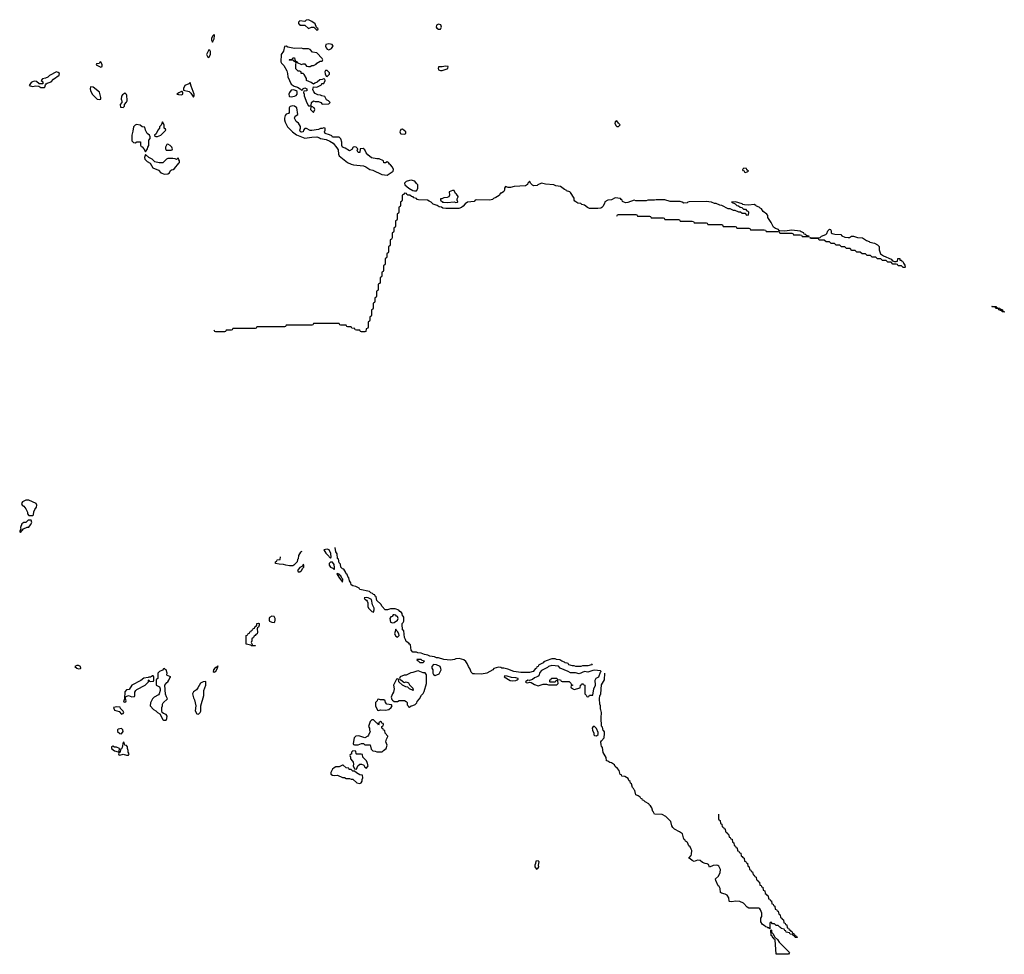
# Model space of a CAD drawing. Header units: inches. Extents: x 2601682 to 2755810, y 449311 to 584050.
# Tile 448 of 505: x 2728142 to 2739630, y 540030 to 550938. Entities that reach past the tile are written whole.
import ezdxf

# ---------------------------------------------------------------- set-up
doc = ezdxf.new("R2010")
doc.units = ezdxf.units.IN
doc.header["$MEASUREMENT"] = 0
for name, color, linetype in [('C7524', 7, 'Continuous'), ('C7525', 7, 'Continuous'), ('C7534', 7, 'Continuous'), ('C7535', 7, 'Continuous')]:
    doc.layers.add(name, color=color, linetype=linetype)

msp = doc.modelspace()

# ---------------------------------------------------------------- linework, layer by layer
at = {"layer": 'C7524', "color": 2, "elevation": 2}
for points in [[(2729329, 550000), (2729334, 549990), (2729334, 549970), (2729314, 549950), (2729318, 549918), (2729350, 549914), (2729366, 549930), (2729366, 549950), (2729390, 549974), (2729395, 549990), (2729395, 550000)], [(2730000, 549303), (2729990, 549326), (2729972, 549308), (2729955, 549315), (2729930, 549318), (2729870, 549318), (2729854, 549310), (2729812, 549268), (2729770, 549268), (2729720, 549280), (2729688, 549310), (2729649, 549329), (2729610, 549366), (2729598, 549330), (2729604, 549310), (2729630, 549283), (2729663, 549263), (2729696, 549210), (2729763, 549183), (2729790, 549149), (2729830, 549135), (2729870, 549139), (2729889, 549150), (2729902, 549178), (2729914, 549186), (2729934, 549190), (2729950, 549201), (2730000, 549263)]]:
    msp.add_lwpolyline(points, dxfattribs=at)
for points in [[(2729505, 549715), (2729490, 549708), (2729470, 549686), (2729464, 549636), (2729449, 549590), (2729450, 549525), (2729470, 549506), (2729490, 549502), (2729510, 549511), (2729553, 549513), (2729553, 549473), (2729558, 549458), (2729570, 549454), (2729591, 549431), (2729610, 549394), (2729635, 549430), (2729638, 549450), (2729648, 549470), (2729648, 549530), (2729666, 549550), (2729666, 549570), (2729658, 549590), (2729629, 549609), (2729608, 549648), (2729602, 549682), (2729570, 549686), (2729547, 549707)], [(2729810, 549746), (2729793, 549707), (2729773, 549687), (2729772, 549670), (2729752, 549650), (2729733, 549607), (2729714, 549590), (2729718, 549578), (2729730, 549574), (2729750, 549574), (2729770, 549582), (2729790, 549592), (2729846, 549650), (2729842, 549662), (2729826, 549670), (2729826, 549710)], [(2729870, 549486), (2729858, 549482), (2729845, 549450), (2729842, 549430), (2729850, 549414), (2729910, 549414), (2729922, 549418), (2729926, 549430), (2729918, 549450), (2729898, 549470)], [(2728250, 545331), (2728212, 545330), (2728176, 545310), (2728162, 545290), (2728172, 545272), (2728190, 545262), (2728212, 545230), (2728234, 545190), (2728232, 545170), (2728250, 545152), (2728290, 545152), (2728302, 545158), (2728306, 545194), (2728318, 545222), (2728338, 545250), (2728341, 545270), (2728334, 545290)], [(2728242, 545098), (2728212, 545068), (2728190, 545068), (2728167, 545053), (2728151, 545010), (2728154, 544986), (2728150, 544986), (2728142, 544970), (2728142, 544962), (2728150, 544954), (2728185, 544995), (2728230, 545014), (2728250, 545014), (2728270, 545042), (2728282, 545070), (2728275, 545095)], [(2728810, 543401), (2728785, 543390), (2728808, 543368), (2728830, 543362), (2728850, 543367), (2728854, 543370), (2728852, 543390), (2728830, 543401)], [(2729698, 543278), (2729690, 543278), (2729670, 543266), (2729650, 543266), (2729640, 543260), (2729590, 543253), (2729556, 543224), (2729451, 543170), (2729418, 543122), (2729390, 543115), (2729370, 543093), (2729366, 543014), (2729362, 542998), (2729354, 542990), (2729358, 542978), (2729370, 542974), (2729382, 542978), (2729386, 542990), (2729378, 543010), (2729378, 543030), (2729383, 543037), (2729410, 543052), (2729450, 543034), (2729482, 543038), (2729486, 543050), (2729486, 543090), (2729498, 543110), (2729510, 543122), (2729606, 543170), (2729646, 543210), (2729646, 543230), (2729650, 543234), (2729658, 543218), (2729670, 543214), (2729702, 543218), (2729706, 543230), (2729706, 543270)], [(2729830, 543366), (2729818, 543362), (2729810, 543346), (2729774, 543330), (2729754, 543310), (2729752, 543250), (2729738, 543242), (2729734, 543230), (2729734, 543170), (2729774, 543150), (2729782, 543130), (2729781, 543110), (2729771, 543070), (2729761, 543059), (2729712, 543030), (2729692, 543010), (2729670, 542966), (2729665, 542930), (2729705, 542885), (2729730, 542872), (2729750, 542852), (2729778, 542838), (2729812, 542772), (2729824, 542764), (2729850, 542762), (2729859, 542781), (2729864, 542810), (2729850, 542829), (2729819, 542839), (2729806, 542850), (2729799, 542870), (2729801, 542910), (2729809, 542930), (2729808, 542950), (2729816, 542964), (2729868, 543010), (2729853, 543033), (2729845, 543065), (2729837, 543170), (2729857, 543203), (2729870, 543211), (2729884, 543230), (2729896, 543264), (2729906, 543270), (2729862, 543282), (2729858, 543290), (2729862, 543310), (2729852, 543350), (2729836, 543356)], [(2729277, 542917), (2729238, 542910), (2729250, 542878), (2729302, 542862), (2729330, 542834), (2729350, 542842), (2729358, 542850), (2729350, 542866), (2729318, 542898), (2729314, 542914)], [(2729330, 542666), (2729290, 542658), (2729282, 542650), (2729285, 542630), (2729310, 542605), (2729330, 542602), (2729348, 542630), (2729346, 542650)], [(2729350, 542506), (2729337, 542443), (2729330, 542426), (2729318, 542422), (2729313, 542387), (2729298, 542382), (2729294, 542370), (2729298, 542358), (2729310, 542354), (2729350, 542365), (2729390, 542352), (2729410, 542354), (2729418, 542370), (2729408, 542388), (2729408, 542410), (2729398, 542430), (2729398, 542450), (2729390, 542466), (2729369, 542469), (2729362, 542502)], [(2729230, 542458), (2729214, 542450), (2729214, 542430), (2729250, 542405), (2729290, 542394), (2729302, 542398), (2729306, 542430), (2729270, 542448), (2729248, 542448)]]:
    msp.add_lwpolyline(points, close=True, dxfattribs=at)
at = {"layer": 'C7525', "color": 2, "elevation": 2}
for points in [[(2729090, 550446), (2729078, 550442), (2729070, 550426), (2729038, 550422), (2729034, 550410), (2729090, 550385), (2729106, 550390), (2729106, 550410)], [(2728570, 550328), (2728490, 550288), (2728470, 550268), (2728445, 550255), (2728410, 550246), (2728394, 550230), (2728412, 550212), (2728411, 550189), (2728370, 550188), (2728337, 550217), (2728310, 550219), (2728290, 550214), (2728275, 550205), (2728252, 550170), (2728290, 550159), (2728330, 550167), (2728364, 550164), (2728390, 550147), (2728430, 550145), (2728436, 550150), (2728443, 550177), (2728452, 550188), (2728463, 550197), (2728510, 550211), (2728535, 550245), (2728601, 550290), (2728608, 550310), (2728590, 550322)], [(2728970, 550155), (2728965, 550130), (2728969, 550110), (2728989, 550070), (2729047, 550010), (2729070, 550005), (2729089, 550011), (2729089, 550030), (2729072, 550092), (2728998, 550150)]]:
    msp.add_lwpolyline(points, close=True, dxfattribs=at)
for points in [[(2729395, 550000), (2729394, 550054), (2729390, 550066), (2729370, 550086), (2729364, 550076), (2729340, 550060), (2729330, 550046), (2729325, 550010), (2729329, 550000)], [(2730000, 550083), (2729974, 550070), (2729996, 550064), (2730000, 550063)]]:
    msp.add_lwpolyline(points, dxfattribs=at)
at = {"layer": 'C7534', "color": 2}
for points, elevation in [([(2731330, 549933), (2731296, 549924), (2731290, 549918), (2731286, 549910), (2731285, 549855), (2731278, 549842), (2731250, 549834), (2731240, 549820), (2731231, 549790), (2731233, 549770), (2731241, 549741), (2731268, 549688), (2731325, 549630), (2731370, 549593), (2731470, 549554), (2731552, 549568), (2731610, 549571), (2731640, 549560), (2731652, 549550), (2731718, 549538), (2731762, 549522), (2731798, 549498), (2731844, 549444), (2731858, 549418), (2731860, 549370), (2731870, 549348), (2731967, 549270), (2732011, 549250), (2732035, 549245), (2732153, 549233), (2732181, 549221), (2732227, 549190), (2732262, 549182), (2732367, 549130), (2732430, 549125), (2732501, 549170), (2732503, 549190), (2732490, 549215), (2732470, 549242), (2732458, 549250), (2732446, 549270), (2732430, 549278), (2732412, 549268), (2732390, 549268), (2732386, 549290), (2732335, 549315), (2732310, 549314), (2732246, 549326), (2732202, 549362), (2732185, 549385), (2732170, 549418), (2732150, 549435), (2732114, 549430), (2732111, 549389), (2732092, 549388), (2732078, 549410), (2732086, 549430), (2732066, 549450), (2732050, 549455), (2732034, 549450), (2732017, 549423), (2731990, 549409), (2731940, 549440), (2731909, 549449), (2731902, 549470), (2731902, 549510), (2731890, 549546), (2731870, 549566), (2731790, 549568), (2731782, 549582), (2731756, 549596), (2731706, 549610), (2731698, 549630), (2731708, 549650), (2731706, 549670), (2731690, 549675), (2731670, 549668), (2731650, 549668), (2731630, 549658), (2731550, 549646), (2731530, 549646), (2731490, 549668), (2731470, 549668), (2731452, 549650), (2731451, 549629), (2731430, 549624), (2731418, 549630), (2731409, 549650), (2731418, 549670), (2731418, 549690), (2731395, 549730), (2731369, 549750), (2731349, 549790), (2731358, 549810), (2731386, 549830), (2731375, 549910), (2731350, 549929)], 2), ([(2731550, 549926), (2731538, 549922), (2731534, 549890), (2731570, 549854), (2731586, 549890), (2731578, 549910)], 2), ([(2735110, 549758), (2735090, 549746), (2735085, 549725), (2735100, 549700), (2735110, 549692), (2735130, 549692), (2735148, 549710), (2735129, 549729)], 2), ([(2732610, 549662), (2732590, 549658), (2732578, 549630), (2732585, 549610), (2732590, 549605), (2732630, 549603), (2732648, 549610), (2732649, 549630)], 2), ([(2736590, 549206), (2736574, 549190), (2736578, 549178), (2736593, 549173), (2736598, 549158), (2736610, 549154), (2736630, 549162), (2736646, 549170), (2736627, 549187), (2736622, 549202)], 2), ([(2732710, 549064), (2732690, 549062), (2732650, 549048), (2732632, 549030), (2732636, 549010), (2732684, 548970), (2732730, 548944), (2732750, 548939), (2732770, 548942), (2732775, 548945), (2732786, 548970), (2732786, 549010), (2732770, 549026), (2732754, 549054)], 2), ([(2733210, 548946), (2733190, 548946), (2733154, 548930), (2733158, 548890), (2733150, 548869), (2733130, 548862), (2733090, 548858), (2733067, 548847), (2733053, 548847), (2733051, 548830), (2733078, 548810), (2733090, 548807), (2733130, 548804), (2733210, 548812), (2733230, 548805), (2733250, 548807), (2733254, 548814), (2733248, 548830), (2733248, 548848), (2733258, 548870), (2733256, 548876), (2733240, 548900), (2733228, 548910)], 2), ([(2737810, 548395), (2737823, 548397), (2737846, 548410), (2737870, 548411), (2737916, 548396), (2737974, 548390), (2738021, 548361), (2738052, 548350), (2738061, 548341), (2738114, 548330), (2738152, 548310), (2738171, 548290), (2738171, 548250), (2738185, 548205), (2738221, 548181), (2738310, 548142), (2738324, 548124), (2738350, 548114), (2738370, 548114), (2738382, 548118), (2738386, 548150), (2738410, 548151), (2738412, 548132), (2738432, 548130), (2738434, 548114), (2738450, 548112), (2738455, 548095), (2738470, 548074), (2738474, 548050), (2738470, 548046), (2738450, 548046), (2738430, 548066), (2738390, 548066), (2738382, 548082), (2738370, 548086), (2738330, 548086), (2738310, 548106), (2738270, 548106), (2738250, 548126), (2738210, 548126), (2738190, 548146), (2738150, 548146), (2738130, 548166), (2738090, 548166), (2738070, 548186), (2738030, 548186), (2738010, 548206), (2737970, 548206), (2737950, 548226), (2737910, 548226), (2737890, 548246), (2737850, 548246), (2737830, 548266), (2737790, 548266), (2737770, 548286), (2737730, 548286), (2737710, 548306), (2737670, 548306), (2737650, 548326), (2737610, 548326), (2737590, 548346), (2737550, 548346), (2737530, 548366), (2737470, 548366), (2737462, 548382), (2737450, 548386), (2737370, 548386), (2737366, 548394), (2737469, 548391), (2737483, 548397), (2737498, 548410), (2737549, 548431), (2737559, 548441), (2737570, 548472), (2737590, 548495), (2737602, 548490), (2737610, 548474), (2737611, 548451), (2737621, 548441), (2737654, 548434), (2737722, 548430), (2737736, 548416), (2737770, 548398)], -2), ([(2739612, 547532), (2739628, 547532), (2739630, 547526), (2739610, 547528), (2739598, 547538), (2739566, 547550), (2739562, 547562), (2739530, 547566), (2739522, 547582), (2739490, 547586), (2739486, 547590), (2739490, 547594), (2739530, 547592), (2739538, 547578), (2739574, 547570), (2739582, 547562), (2739610, 547551)], -2), ([(2731730, 544758), (2731692, 544750), (2731712, 544710), (2731734, 544694), (2731770, 544652), (2731777, 544663), (2731772, 544708), (2731752, 544752)], 2), ([(2731450, 544579), (2731440, 544560), (2731410, 544543), (2731384, 544510), (2731390, 544492), (2731410, 544495), (2731429, 544510), (2731444, 544536), (2731459, 544550), (2731456, 544576)], 2), ([(2731790, 544608), (2731770, 544608), (2731752, 544590), (2731752, 544570), (2731768, 544548), (2731796, 544536), (2731810, 544522), (2731815, 544525), (2731816, 544544), (2731810, 544578)], 2), ([(2731845, 544475), (2731842, 544470), (2731865, 544430), (2731910, 544374), (2731912, 544410), (2731900, 544420), (2731890, 544448), (2731876, 544456), (2731870, 544468)], 2), ([(2732184, 544196), (2732162, 544190), (2732170, 544174), (2732190, 544162), (2732198, 544150), (2732205, 544130), (2732205, 544090), (2732211, 544071), (2732250, 544031), (2732270, 544022), (2732279, 544050), (2732276, 544070), (2732258, 544110), (2732245, 544170), (2732208, 544192)], 2), ([(2731085, 543975), (2731058, 543962), (2731051, 543950), (2731051, 543930), (2731058, 543918), (2731085, 543905), (2731110, 543902), (2731118, 543910), (2731122, 543930), (2731122, 543950), (2731113, 543973)], 2), ([(2732510, 543993), (2732498, 543990), (2732486, 543974), (2732472, 543968), (2732462, 543950), (2732467, 543907), (2732490, 543898), (2732510, 543902), (2732550, 543931), (2732556, 543950), (2732550, 543972), (2732538, 543978), (2732530, 543989)], 2), ([(2730890, 543629), (2730846, 543630), (2730838, 543638), (2730786, 543650), (2730786, 543750), (2730802, 543758), (2730807, 543773), (2730822, 543778), (2730827, 543793), (2730842, 543798), (2730847, 543813), (2730862, 543818), (2730867, 543833), (2730882, 543838), (2730890, 543854), (2730902, 543858), (2730908, 543872), (2730909, 543890), (2730930, 543896), (2730936, 543890), (2730938, 543870), (2730930, 543846), (2730918, 543842), (2730914, 543830), (2730918, 543790), (2730911, 543771), (2730897, 543763), (2730890, 543749), (2730877, 543743), (2730870, 543728), (2730852, 543710), (2730851, 543689), (2730842, 543670), (2730858, 543638), (2730894, 543634)], -2), ([(2732530, 543826), (2732516, 543770), (2732530, 543742), (2732550, 543731), (2732569, 543750), (2732566, 543770), (2732550, 543799), (2732533, 543813)], 2), ([(2730455, 543395), (2730440, 543380), (2730430, 543379), (2730419, 543370), (2730402, 543350), (2730398, 543330), (2730410, 543324), (2730430, 543335), (2730449, 543370), (2730442, 543378), (2730450, 543374), (2730458, 543390)], 2), ([(2732826, 543470), (2732774, 543470), (2732778, 543458), (2732793, 543453), (2732810, 543434), (2732850, 543434), (2732866, 543450), (2732838, 543458)], 2), ([(2732970, 543413), (2732952, 543390), (2732952, 543370), (2732962, 543350), (2732962, 543310), (2732970, 543294), (2732990, 543282), (2733035, 543305), (2733058, 543350), (2733056, 543364), (2733048, 543390), (2733006, 543410)], 2), ([(2734350, 543399), (2734311, 543390), (2734301, 543379), (2734230, 543341), (2734210, 543317), (2734199, 543281), (2734188, 543272), (2734150, 543255), (2734124, 543236), (2734090, 543226), (2734070, 543228), (2734042, 543210), (2734050, 543202), (2734070, 543198), (2734090, 543205), (2734110, 543202), (2734150, 543178), (2734190, 543165), (2734250, 543182), (2734290, 543182), (2734310, 543174), (2734410, 543174), (2734426, 543190), (2734422, 543222), (2734410, 543226), (2734398, 543222), (2734390, 543206), (2734330, 543206), (2734326, 543210), (2734327, 543233), (2734342, 543238), (2734348, 543252), (2734410, 543252), (2734418, 543238), (2734450, 543234), (2734458, 543218), (2734470, 543214), (2734553, 543213), (2734573, 543193), (2734578, 543178), (2734594, 543170), (2734578, 543162), (2734574, 543150), (2734578, 543138), (2734610, 543122), (2734682, 543138), (2734686, 543170), (2734702, 543178), (2734710, 543194), (2734718, 543178), (2734734, 543170), (2734734, 543070), (2734753, 543053), (2734758, 543038), (2734770, 543034), (2734782, 543038), (2734790, 543054), (2734830, 543054), (2734841, 543130), (2734860, 543170), (2734856, 543230), (2734869, 543251), (2734899, 543270), (2734919, 543321), (2734928, 543330), (2734918, 543338), (2734850, 543345), (2734830, 543343), (2734770, 543322), (2734730, 543331), (2734670, 543305), (2734625, 543315), (2734570, 543313), (2734542, 543330), (2734449, 543369), (2734430, 543392)], 2), ([(2732790, 543338), (2732776, 543336), (2732730, 543318), (2732705, 543315), (2732651, 543289), (2732627, 543287), (2732582, 543270), (2732574, 543250), (2732578, 543238), (2732590, 543234), (2732624, 543204), (2732630, 543202), (2732650, 543211), (2732677, 543197), (2732690, 543174), (2732730, 543134), (2732731, 543109), (2732690, 543128), (2732669, 543149), (2732646, 543150), (2732608, 543170), (2732566, 543210), (2732562, 543242), (2732550, 543246), (2732538, 543242), (2732502, 543170), (2732511, 543130), (2732505, 543090), (2732491, 543070), (2732478, 543030), (2732484, 543004), (2732490, 542994), (2732510, 542982), (2732550, 542982), (2732570, 542992), (2732630, 542992), (2732650, 542982), (2732662, 542970), (2732662, 542942), (2732674, 542930), (2732678, 542918), (2732690, 542914), (2732709, 542931), (2732730, 542932), (2732755, 542945), (2732774, 542966), (2732778, 542982), (2732808, 543010), (2732830, 543054), (2732850, 543074), (2732863, 543097), (2732889, 543190), (2732889, 543290), (2732874, 543314), (2732850, 543315)], 2), ([(2733802, 543278), (2733794, 543270), (2733864, 543224), (2733890, 543221), (2733930, 543226), (2733948, 543232), (2733958, 543242), (2733958, 543250), (2733930, 543257), (2733881, 543261), (2733830, 543277)], 2), ([(2730310, 543214), (2730282, 543210), (2730250, 543193), (2730222, 543138), (2730203, 543117), (2730170, 543095), (2730159, 543070), (2730170, 543022), (2730181, 543001), (2730196, 542930), (2730191, 542870), (2730210, 542835), (2730230, 542831), (2730249, 542850), (2730254, 542866), (2730255, 542930), (2730289, 543050), (2730292, 543090), (2730289, 543110), (2730313, 543170), (2730314, 543210)], 2), ([(2732330, 543006), (2732318, 543002), (2732314, 542990), (2732294, 542970), (2732292, 542930), (2732318, 542878), (2732330, 542874), (2732350, 542882), (2732410, 542878), (2732450, 542885), (2732478, 542910), (2732486, 542930), (2732482, 542942), (2732426, 542950), (2732409, 542969), (2732406, 542990), (2732390, 542998), (2732350, 542998)], 2), ([(2732270, 542766), (2732250, 542766), (2732230, 542746), (2732212, 542690), (2732222, 542670), (2732224, 542644), (2732232, 542630), (2732213, 542587), (2732204, 542576), (2732170, 542558), (2732098, 542578), (2732064, 542576), (2732044, 542556), (2732034, 542490), (2732038, 542478), (2732050, 542474), (2732090, 542474), (2732130, 542492), (2732152, 542492), (2732170, 542474), (2732230, 542474), (2732244, 542424), (2732264, 542404), (2732290, 542402), (2732310, 542392), (2732370, 542394), (2732386, 542410), (2732418, 542430), (2732428, 542470), (2732415, 542510), (2732416, 542524), (2732420, 542540), (2732438, 542570), (2732436, 542576), (2732406, 542610), (2732402, 542642), (2732387, 542647), (2732382, 542662), (2732366, 542670), (2732366, 542690), (2732382, 542698), (2732386, 542710), (2732382, 542722), (2732367, 542727), (2732362, 542742), (2732350, 542746), (2732334, 542730), (2732334, 542710), (2732330, 542706), (2732322, 542722), (2732310, 542726)], 2), ([(2734850, 542689), (2734832, 542688), (2734822, 542670), (2734826, 542646), (2734842, 542610), (2734842, 542590), (2734850, 542582), (2734870, 542578), (2734890, 542594), (2734890, 542618), (2734870, 542664)], 2), ([(2732030, 542406), (2732014, 542390), (2732013, 542367), (2731998, 542362), (2731994, 542350), (2732002, 542330), (2732002, 542310), (2732025, 542285), (2732031, 542271), (2732038, 542250), (2732032, 542230), (2732050, 542194), (2732070, 542192), (2732089, 542231), (2732110, 542247), (2732130, 542247), (2732150, 542241), (2732157, 542237), (2732170, 542212), (2732190, 542202), (2732208, 542230), (2732198, 542270), (2732188, 542288), (2732146, 542330), (2732142, 542362), (2732127, 542367), (2732070, 542366), (2732066, 542370), (2732062, 542402)], 2), ([(2731910, 542238), (2731870, 542218), (2731830, 542218), (2731810, 542208), (2731792, 542190), (2731771, 542150), (2731772, 542132), (2731790, 542122), (2731810, 542118), (2731850, 542122), (2731910, 542092), (2731930, 542092), (2731950, 542082), (2731990, 542082), (2732010, 542072), (2732030, 542072), (2732074, 542030), (2732110, 542025), (2732126, 542030), (2732138, 542050), (2732138, 542070), (2732146, 542090), (2732142, 542122), (2732110, 542126), (2732070, 542146), (2732050, 542166), (2732030, 542166), (2732010, 542186), (2731988, 542188), (2731982, 542202), (2731950, 542206), (2731916, 542236)], 2), ([(2734190, 541119), (2734165, 541115), (2734162, 541090), (2734152, 541070), (2734152, 541050), (2734170, 541025), (2734186, 541030), (2734198, 541050), (2734195, 541070), (2734202, 541110)], 2), ([(2737110, 540030), (2736970, 540030), (2736958, 540198), (2736942, 540210), (2736939, 540219), (2736930, 540222), (2736922, 540242), (2736910, 540249), (2736906, 540314), (2736914, 540310), (2736914, 540290), (2736934, 540270), (2736950, 540234), (2736984, 540204), (2737002, 540170), (2737122, 540050), (2737114, 540030)], -2)]:
    msp.add_lwpolyline(points, close=True, dxfattribs=dict(at, elevation=elevation))
for points, elevation in [([(2731480, 550000), (2731490, 549974), (2731510, 549934), (2731530, 549934), (2731542, 549938), (2731546, 549970), (2731570, 549992), (2731590, 549982), (2731630, 549982), (2731654, 549970), (2731673, 549953), (2731750, 549954), (2731766, 549970), (2731746, 549990), (2731729, 550000)], 2), ([(2730000, 549263), (2730006, 549270), (2730006, 549290), (2730000, 549303)], 2), ([(2735110, 548646), (2735118, 548662), (2735130, 548666), (2735330, 548666), (2735342, 548662), (2735350, 548646), (2735490, 548646), (2735502, 548642), (2735510, 548626), (2735650, 548626), (2735662, 548622), (2735670, 548606), (2735830, 548606), (2735842, 548602), (2735850, 548586), (2735990, 548586), (2736002, 548582), (2736010, 548566), (2736150, 548566), (2736162, 548562), (2736170, 548546), (2736330, 548546), (2736342, 548542), (2736350, 548526), (2736490, 548526), (2736502, 548522), (2736510, 548506), (2736650, 548506), (2736662, 548502), (2736670, 548486), (2736830, 548486), (2736842, 548482), (2736850, 548466), (2736990, 548466), (2737002, 548462), (2737010, 548446), (2737150, 548446), (2737162, 548442), (2737170, 548426), (2737250, 548426), (2737262, 548422), (2737270, 548406), (2737354, 548406), (2737354, 548410), (2737318, 548418), (2737314, 548430), (2737294, 548434), (2737292, 548450), (2737261, 548461), (2737250, 548470), (2737150, 548482), (2737070, 548471), (2737012, 548472), (2736998, 548478), (2736994, 548490), (2736961, 548501), (2736938, 548518), (2736910, 548572), (2736877, 548617), (2736871, 548631), (2736870, 548652), (2736858, 548670), (2736818, 548698), (2736798, 548730), (2736780, 548740), (2736771, 548750), (2736740, 548760), (2736731, 548770), (2736710, 548782), (2736645, 548775), (2736597, 548777), (2736581, 548781), (2736572, 548790), (2736494, 548814), (2736446, 548810), (2736490, 548788), (2736510, 548768), (2736527, 548767), (2736548, 548748), (2736567, 548747), (2736587, 548727), (2736610, 548726), (2736627, 548707), (2736642, 548702), (2736646, 548690), (2736642, 548658), (2736630, 548654), (2736610, 548674), (2736570, 548674), (2736552, 548692), (2736533, 548693), (2736490, 548712), (2736470, 548712), (2736430, 548732), (2736410, 548732), (2736334, 548770), (2736310, 548772), (2736270, 548791), (2736250, 548792), (2736214, 548810), (2736150, 548816), (2735954, 548814), (2735938, 548810), (2735930, 548802), (2735890, 548798), (2735872, 548810), (2735850, 548815), (2735730, 548816), (2735670, 548835), (2735570, 548836), (2735550, 548831), (2735469, 548831), (2735450, 548822), (2735330, 548822), (2735310, 548831), (2735236, 548804), (2735210, 548802), (2735177, 548817), (2735170, 548831), (2735158, 548838), (2735150, 548851), (2735090, 548858), (2735045, 548835), (2735006, 548830), (2734970, 548811), (2734966, 548794), (2734944, 548756), (2734935, 548745), (2734922, 548738), (2734887, 548733), (2734790, 548736), (2734765, 548745), (2734730, 548774), (2734701, 548781), (2734690, 548791), (2734655, 548795), (2734618, 548818), (2734611, 548831), (2734610, 548854), (2734570, 548922), (2734562, 548930), (2734522, 548942), (2734518, 548950), (2734497, 548957), (2734452, 548990), (2734398, 548998), (2734374, 549010), (2734277, 549017), (2734230, 549030), (2734188, 549010), (2734179, 549001), (2734140, 549000), (2734125, 549005), (2734105, 549025), (2734090, 549052), (2734082, 549038), (2734070, 549031), (2734065, 549015), (2734043, 548997), (2733911, 548991), (2733870, 548978), (2733840, 548980), (2733809, 548990), (2733798, 548970), (2733798, 548950), (2733789, 548931), (2733765, 548915), (2733750, 548913), (2733735, 548885), (2733699, 548861), (2733669, 548850), (2733660, 548840), (2733627, 548833), (2733474, 548834), (2733458, 548830), (2733443, 548817), (2733368, 548810), (2733338, 548790), (2733318, 548762), (2733295, 548745), (2733266, 548734), (2733114, 548734), (2733078, 548738), (2733062, 548750), (2733035, 548755), (2733012, 548770), (2732965, 548785), (2732942, 548810), (2732918, 548818), (2732902, 548830), (2732794, 548834), (2732780, 548840), (2732771, 548850), (2732740, 548860), (2732731, 548870), (2732715, 548875), (2732694, 548890), (2732671, 548891), (2732658, 548898), (2732654, 548910), (2732630, 548914), (2732622, 548898), (2732606, 548890), (2732606, 548830), (2732602, 548818), (2732586, 548810), (2732586, 548770), (2732582, 548758), (2732566, 548750), (2732566, 548690), (2732562, 548678), (2732546, 548670), (2732546, 548610), (2732542, 548598), (2732526, 548590), (2732526, 548530), (2732522, 548518), (2732506, 548510), (2732506, 548470), (2732502, 548458), (2732486, 548450), (2732486, 548390), (2732482, 548378), (2732466, 548370), (2732466, 548310), (2732462, 548298), (2732446, 548290), (2732446, 548230), (2732442, 548218), (2732426, 548210), (2732426, 548170), (2732422, 548158), (2732406, 548150), (2732406, 548090), (2732402, 548078), (2732386, 548070), (2732386, 548010), (2732382, 547998), (2732366, 547990), (2732366, 547950), (2732362, 547938), (2732346, 547930), (2732346, 547870), (2732342, 547858), (2732326, 547850), (2732326, 547790), (2732322, 547778), (2732306, 547770), (2732306, 547710), (2732302, 547698), (2732286, 547690), (2732286, 547650), (2732282, 547638), (2732266, 547630), (2732266, 547570), (2732262, 547558), (2732246, 547550), (2732246, 547490), (2732242, 547478), (2732226, 547470), (2732226, 547430), (2732222, 547418), (2732206, 547410), (2732206, 547350), (2732202, 547338), (2732186, 547330), (2732182, 547298), (2732170, 547294), (2732130, 547294), (2732118, 547298), (2732110, 547314), (2732070, 547314), (2732058, 547318), (2732053, 547333), (2732018, 547338), (2732010, 547354), (2731970, 547354), (2731958, 547358), (2731950, 547374), (2731890, 547374), (2731878, 547378), (2731870, 547394), (2731570, 547394), (2731562, 547378), (2731550, 547374), (2731250, 547374), (2731242, 547358), (2731230, 547354), (2730910, 547354), (2730902, 547338), (2730890, 547334), (2730630, 547334), (2730622, 547318), (2730610, 547314), (2730550, 547314), (2730542, 547298), (2730530, 547294), (2730430, 547294), (2730418, 547298), (2730410, 547314)], -2), ([(2734822, 543418), (2734814, 543410), (2734770, 543398), (2734710, 543398), (2734689, 543389), (2734631, 543389), (2734610, 543398), (2734590, 543398), (2734550, 543409), (2734542, 543422), (2734529, 543429), (2734508, 543430), (2734499, 543439), (2734468, 543450), (2734445, 543465), (2734406, 543470), (2734390, 543478), (2734350, 543478), (2734284, 543456), (2734258, 543442), (2734251, 543430), (2734197, 543403), (2734191, 543390), (2734176, 543384), (2734170, 543369), (2734157, 543363), (2734150, 543348), (2734132, 543330), (2734090, 543318), (2733990, 543318), (2733906, 543330), (2733836, 543356), (2733789, 543369), (2733766, 543370), (2733756, 543376), (2733730, 543382), (2733675, 543365), (2733662, 543350), (2733594, 543310), (2733530, 543298), (2733450, 543302), (2733430, 543305), (2733410, 543322), (2733399, 543359), (2733378, 543390), (2733364, 543424), (2733346, 543446), (2733325, 543465), (2733296, 543476), (2733270, 543482), (2733230, 543478), (2733214, 543470), (2733170, 543464), (2733091, 543469), (2733029, 543489), (2733006, 543490), (2732982, 543502), (2732926, 543510), (2732903, 543523), (2732866, 543530), (2732826, 543546), (2732786, 543550), (2732770, 543558), (2732730, 543558), (2732710, 543578), (2732702, 543642), (2732689, 543650), (2732683, 543663), (2732650, 543682), (2732644, 543704), (2732630, 543726), (2732624, 543804), (2732610, 543818), (2732607, 543830), (2732605, 543870), (2732606, 543890), (2732618, 543902), (2732624, 543916), (2732625, 543965), (2732618, 543978), (2732610, 543982), (2732606, 544006), (2732598, 544018), (2732578, 544030), (2732565, 544045), (2732522, 544062), (2732470, 544062), (2732444, 544056), (2732434, 544050), (2732406, 544050), (2732370, 544088), (2732355, 544115), (2732310, 544158), (2732302, 544202), (2732290, 544209), (2732285, 544225), (2732269, 544230), (2732260, 544240), (2732238, 544250), (2732224, 544264), (2732111, 544289), (2732104, 544304), (2732062, 544322), (2732028, 544330), (2732010, 544342), (2732006, 544366), (2731990, 544388), (2731983, 544423), (2731970, 544438), (2731962, 544462), (2731950, 544469), (2731946, 544486), (2731923, 544523), (2731908, 544530), (2731890, 544548), (2731884, 544584), (2731870, 544598), (2731862, 544642), (2731850, 544650), (2731845, 544705), (2731830, 544728), (2731824, 544776)], -2), ([(2731432, 544732), (2731418, 544722), (2731396, 544684), (2731390, 544646), (2731384, 544636), (2731378, 544610), (2731342, 544570), (2731330, 544564), (2731290, 544562), (2731246, 544570), (2731220, 544580), (2731170, 544582), (2731126, 544590), (2731126, 544610), (2731142, 544618), (2731147, 544633), (2731182, 544638), (2731186, 544670)], -2), ([(2736296, 541664), (2736294, 541610), (2736298, 541598), (2736314, 541590), (2736318, 541558), (2736334, 541550), (2736338, 541518), (2736353, 541513), (2736358, 541498), (2736373, 541493), (2736378, 541458), (2736393, 541453), (2736398, 541438), (2736413, 541433), (2736418, 541398), (2736433, 541393), (2736438, 541378), (2736453, 541373), (2736458, 541338), (2736474, 541330), (2736478, 541298), (2736493, 541293), (2736498, 541278), (2736513, 541273), (2736518, 541238), (2736533, 541233), (2736538, 541218), (2736554, 541210), (2736558, 541178), (2736573, 541173), (2736578, 541158), (2736593, 541153), (2736598, 541118), (2736613, 541113), (2736618, 541098), (2736633, 541093), (2736638, 541058), (2736654, 541050), (2736658, 541018), (2736673, 541013), (2736678, 540998), (2736693, 540993), (2736698, 540958), (2736713, 540953), (2736718, 540938), (2736734, 540930), (2736738, 540898), (2736753, 540893), (2736758, 540878), (2736773, 540873), (2736778, 540838), (2736793, 540833), (2736798, 540818), (2736813, 540813), (2736818, 540778), (2736834, 540770), (2736838, 540738), (2736853, 540733), (2736858, 540718), (2736873, 540713), (2736878, 540678), (2736893, 540673), (2736898, 540658), (2736913, 540653), (2736918, 540618), (2736933, 540613), (2736938, 540598), (2736953, 540593), (2736958, 540558), (2736973, 540553), (2736978, 540538), (2736993, 540533), (2736998, 540498), (2737014, 540490), (2737018, 540458), (2737033, 540453), (2737038, 540438), (2737053, 540433), (2737058, 540398), (2737073, 540393), (2737078, 540378), (2737093, 540373), (2737098, 540338), (2737113, 540333), (2737118, 540318), (2737133, 540313), (2737138, 540298), (2737153, 540293), (2737158, 540278), (2737173, 540273), (2737178, 540258), (2737193, 540253), (2737198, 540238), (2737213, 540233), (2737213, 540227), (2737190, 540226), (2737182, 540242), (2737166, 540250), (2737162, 540262), (2737130, 540266), (2737122, 540282), (2737086, 540290), (2737082, 540302), (2737068, 540308), (2737062, 540322), (2737026, 540330), (2737022, 540342), (2737010, 540346), (2736990, 540366), (2736970, 540366), (2736950, 540386), (2736927, 540387), (2736910, 540406), (2736898, 540402), (2736894, 540390), (2736894, 540326), (2736878, 540338), (2736870, 540338), (2736865, 540345), (2736849, 540350), (2736840, 540360), (2736810, 540379), (2736788, 540410), (2736790, 540450), (2736801, 540470), (2736799, 540510), (2736787, 540547), (2736779, 540559), (2736767, 540567), (2736649, 540570), (2736630, 540581), (2736586, 540626), (2736546, 540646), (2736492, 540648), (2736450, 540641), (2736425, 540645), (2736419, 540650), (2736415, 540690), (2736398, 540718), (2736373, 540733), (2736330, 540743), (2736319, 540750), (2736316, 540796), (2736303, 540823), (2736290, 540830), (2736265, 540890), (2736261, 540910), (2736297, 540943), (2736316, 540984), (2736318, 541018), (2736300, 541060), (2736287, 541067), (2736270, 541070), (2736232, 541068), (2736190, 541047), (2736178, 541078), (2736165, 541085), (2736138, 541090), (2736110, 541101), (2736083, 541123), (2736050, 541127), (2736010, 541114), (2735990, 541124), (2735965, 541145), (2735949, 541150), (2735977, 541183), (2735982, 541198), (2735983, 541243), (2735978, 541258), (2735964, 541284), (2735950, 541295), (2735933, 541333), (2735924, 541344), (2735910, 541349), (2735904, 541364), (2735890, 541375), (2735881, 541421), (2735874, 541434), (2735840, 541460), (2735782, 541490), (2735762, 541510), (2735750, 541528), (2735738, 541578), (2735680, 541640), (2735640, 541660), (2735550, 541664), (2735535, 541695), (2735530, 541698), (2735519, 541739), (2735502, 541762), (2735490, 541769), (2735484, 541784), (2735438, 541810), (2735424, 541824), (2735410, 541829), (2735403, 541843), (2735389, 541850), (2735382, 541862), (2735359, 541879), (2735329, 541890), (2735320, 541940), (2735310, 541949), (2735305, 541965), (2735290, 541978), (2735279, 542019), (2735270, 542028), (2735265, 542045), (2735250, 542058), (2735242, 542082), (2735203, 542103), (2735169, 542110), (2735164, 542124), (2735149, 542130), (2735135, 542175), (2735118, 542198), (2735090, 542222), (2735082, 542242), (2735046, 542266), (2735026, 542270), (2735005, 542285), (2734990, 542289), (2734986, 542326), (2734950, 542386), (2734943, 542443), (2734930, 542458), (2734927, 542473), (2734924, 542510), (2734930, 542522), (2734963, 542557), (2734966, 542606), (2734965, 542625), (2734958, 542638), (2734950, 542642), (2734940, 542680), (2734929, 542691), (2734925, 542790), (2734929, 542850), (2734923, 542883), (2734918, 542890), (2734918, 542930), (2734909, 542950), (2734905, 543010), (2734910, 543050), (2734920, 543060), (2734924, 543070), (2734930, 543174), (2734967, 543233), (2734969, 543311)], -2)]:
    msp.add_lwpolyline(points, dxfattribs=dict(at, elevation=elevation))
at = {"layer": 'C7535', "color": 2, "elevation": 2}
for points in [[(2731510, 550938), (2731486, 550934), (2731470, 550918), (2731410, 550926), (2731394, 550910), (2731394, 550890), (2731405, 550885), (2731410, 550874), (2731470, 550874), (2731510, 550834), (2731548, 550852), (2731572, 550852), (2731610, 550814), (2731622, 550818), (2731626, 550830), (2731606, 550846), (2731588, 550890), (2731550, 550918)], [(2733030, 550884), (2733005, 550875), (2733002, 550850), (2733010, 550838), (2733030, 550826), (2733050, 550826), (2733063, 550850), (2733056, 550876)], [(2730410, 550766), (2730390, 550746), (2730380, 550720), (2730380, 550700), (2730390, 550674), (2730410, 550714), (2730415, 550755)], [(2731750, 550657), (2731712, 550648), (2731711, 550630), (2731718, 550610), (2731730, 550592), (2731750, 550585), (2731780, 550600), (2731796, 550624), (2731798, 550630), (2731786, 550650)], [(2730350, 550586), (2730322, 550530), (2730332, 550510), (2730350, 550498), (2730369, 550530), (2730368, 550568), (2730362, 550582)], [(2733110, 550396), (2733071, 550389), (2733030, 550388), (2733023, 550370), (2733030, 550352), (2733050, 550343), (2733070, 550343), (2733130, 550365), (2733138, 550370), (2733142, 550390)], [(2731730, 550346), (2731710, 550346), (2731702, 550330), (2731705, 550305), (2731718, 550278), (2731730, 550274), (2731756, 550304), (2731756, 550316)], [(2730130, 550206), (2730114, 550190), (2730070, 550168), (2730053, 550133), (2730054, 550114), (2730120, 550100), (2730140, 550080), (2730170, 550032), (2730179, 550050), (2730179, 550070), (2730141, 550161)], [(2731339, 550119), (2731310, 550117), (2731290, 550089), (2731284, 550070), (2731287, 550046), (2731290, 550041), (2731310, 550037), (2731350, 550044), (2731366, 550054), (2731379, 550070), (2731379, 550099), (2731369, 550109)]]:
    msp.add_lwpolyline(points, close=True, dxfattribs=at)
for points in [[(2731729, 550000), (2731723, 550003), (2731702, 550042), (2731668, 550048), (2731650, 550058), (2731620, 550060), (2731590, 550078), (2731575, 550095), (2731563, 550123), (2731570, 550154), (2731610, 550152), (2731662, 550178), (2731667, 550193), (2731690, 550194), (2731706, 550230), (2731702, 550242), (2731690, 550246), (2731670, 550238), (2731644, 550236), (2731613, 550207), (2731584, 550196), (2731570, 550186), (2731543, 550203), (2731487, 550227), (2731488, 550250), (2731460, 550300), (2731450, 550308), (2731426, 550310), (2731426, 550330), (2731410, 550338), (2731390, 550338), (2731364, 550364), (2731362, 550418), (2731366, 550430), (2731362, 550442), (2731346, 550450), (2731342, 550462), (2731327, 550467), (2731290, 550466), (2731286, 550470), (2731290, 550474), (2731322, 550478), (2731330, 550492), (2731350, 550492), (2731358, 550458), (2731374, 550450), (2731378, 550438), (2731430, 550414), (2731450, 550422), (2731470, 550422), (2731490, 550394), (2731510, 550392), (2731530, 550392), (2731550, 550402), (2731570, 550402), (2731600, 550420), (2731610, 550432), (2731648, 550452), (2731670, 550454), (2731678, 550470), (2731670, 550486), (2731608, 550550), (2731559, 550559), (2731530, 550591), (2731510, 550597), (2731450, 550596), (2731430, 550604), (2731350, 550603), (2731270, 550618), (2731250, 550629), (2731230, 550624), (2731219, 550570), (2731191, 550530), (2731190, 550446), (2731198, 550430), (2731222, 550402), (2731260, 550340), (2731268, 550310), (2731271, 550270), (2731310, 550184), (2731343, 550163), (2731382, 550150), (2731414, 550130), (2731430, 550114), (2731442, 550118), (2731446, 550130), (2731460, 550140), (2731470, 550142), (2731492, 550130), (2731493, 550107), (2731458, 550102), (2731454, 550090), (2731462, 550070), (2731462, 550050), (2731480, 550000)], [(2730000, 550063), (2730030, 550062), (2730046, 550070), (2730046, 550090), (2730038, 550098), (2730030, 550098), (2730000, 550083)]]:
    msp.add_lwpolyline(points, dxfattribs=at)

doc.saveas('drawing.dxf')
